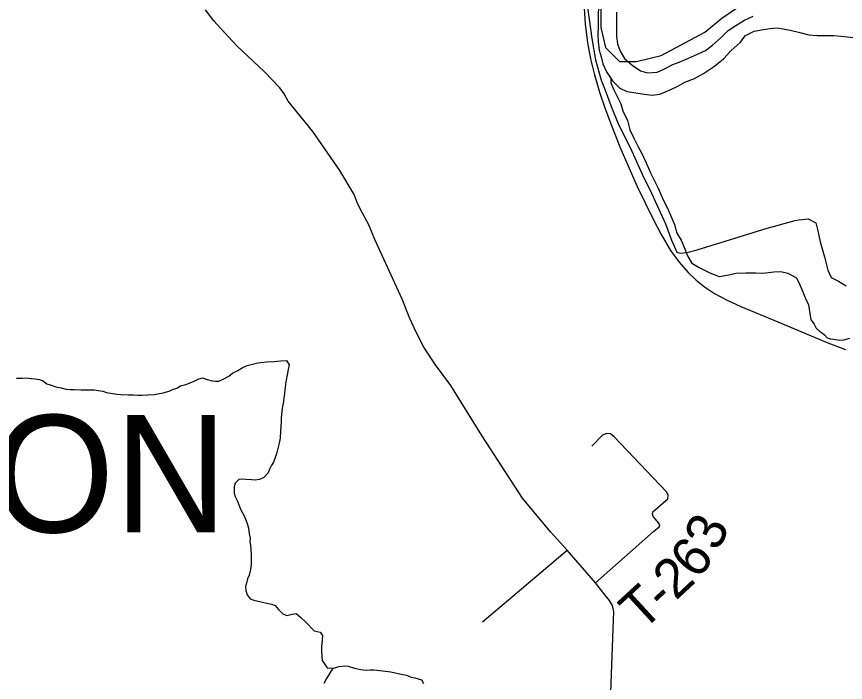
# Model space of a CAD drawing. Extents: x 0 to 34, y 0 to 22.
# Drawn here: x 7.412 to 8.015, y 17.26 to 17.744 of the extents above; entities that cross this region are included whole.
import ezdxf

# ---------------------------------------------------------------- set-up
doc = ezdxf.new("R2010")
doc.units = 0
for name, color, linetype in [('GM_X_Corporation', 7, 'Continuous'), ('GM_X_County_Road', 7, 'Continuous'), ('GM_X_Major_River', 7, 'Continuous'), ('GM_X_Minor_River', 7, 'Continuous'), ('GM_X_Rail_Line', 7, 'Continuous'), ('GM_X_Township', 7, 'Continuous'), ('GM_X_Township_Road', 7, 'Continuous'), ('GM_X_Township_Road_Text', 7, 'Continuous'), ('GM_X_Township_Text', 7, 'Continuous')]:
    doc.layers.add(name, color=color, linetype=linetype)

msp = doc.modelspace()

# ---------------------------------------------------------------- linework, layer by layer
at = {"layer": 'GM_X_Corporation'}
msp.add_lwpolyline([(7.83704, 17.80186), (7.83704, 17.73634), (7.84043, 17.72166), (7.85059, 17.71149), (7.86301, 17.71149), (7.88108, 17.71601), (7.91271, 17.73295), (7.92513, 17.74312), (7.93869, 17.75216)], dxfattribs=at)
at = {"layer": 'GM_X_County_Road'}
msp.add_lwpolyline([(7.84418, 17.24617), (7.84633, 17.30558), (7.84658, 17.31139), (7.8457, 17.31594), (7.84342, 17.31961), (7.83938, 17.32479), (7.83318, 17.3325), (7.81258, 17.35626), (7.80058, 17.36941), (7.78023, 17.39405), (7.75055, 17.43957), (7.72794, 17.47604), (7.71691, 17.49103), (7.70844, 17.5039), (7.70272, 17.51461), (7.69829, 17.52463), (7.69273, 17.53867), (7.6728, 17.58221), (7.66842, 17.59281), (7.66234, 17.60398), (7.65994, 17.60893), (7.65782, 17.61472), (7.64735, 17.63225), (7.6277, 17.66053), (7.6098, 17.68278), (7.6069, 17.68797), (7.6036, 17.69241), (7.59235, 17.70423), (7.57276, 17.7227), (7.56299, 17.73317), (7.55581, 17.74111), (7.54958, 17.74922)], dxfattribs=at)
at = {"layer": 'GM_X_Major_River'}
for points in [[(7.83529, 17.75482), (7.83505, 17.7417), (7.83515, 17.73656), (7.83486, 17.73105), (7.83515, 17.7261), (7.83599, 17.71981), (7.83723, 17.71485), (7.83865, 17.70988), (7.8412, 17.70413), (7.84563, 17.6974), (7.85102, 17.69218), (7.8559, 17.68964), (7.861, 17.68899), (7.86856, 17.68773), (7.87441, 17.68707), (7.88011, 17.68774), (7.88755, 17.69105), (7.89309, 17.69363), (7.89825, 17.6964), (7.90531, 17.69915), (7.91181, 17.70285), (7.91967, 17.70825), (7.9262, 17.71347), (7.93199, 17.71947), (7.93835, 17.72546), (7.94222, 17.73035), (7.94872, 17.73367)], [(7.84841, 17.74739), (7.8485, 17.74187), (7.84838, 17.73522), (7.84847, 17.7297), (7.84914, 17.72436), (7.85112, 17.71901), (7.85425, 17.71382), (7.85984, 17.70879), (7.86602, 17.7047), (7.87111, 17.70329), (7.87812, 17.70375), (7.88289, 17.70596), (7.88939, 17.70929), (7.89416, 17.71111), (7.90084, 17.71386), (7.90733, 17.71681), (7.91325, 17.71957), (7.91824, 17.7233), (7.92478, 17.72928), (7.92979, 17.73415), (7.93516, 17.73769), (7.94148, 17.74158), (7.94797, 17.74453)], [(7.94872, 17.73367), (7.95537, 17.7349), (7.96012, 17.73559), (7.96562, 17.73607), (7.97487, 17.73441), (7.98184, 17.73259), (7.98844, 17.73097), (7.99449, 17.73049), (8.00055, 17.7304), (8.00642, 17.7305), (8.01172, 17.73004), (8.03723, 17.72736)]]:
    msp.add_lwpolyline(points, dxfattribs=at)
at = {"layer": 'GM_X_Minor_River'}
for points in [[(7.84445, 17.69918), (7.84448, 17.69604), (7.84645, 17.69088), (7.85155, 17.68073), (7.85315, 17.67557), (7.85661, 17.66868), (7.85817, 17.66182), (7.86108, 17.65569), (7.86417, 17.64957), (7.86691, 17.64458), (7.87018, 17.63788), (7.87325, 17.63061), (7.87616, 17.62467), (7.87889, 17.61931), (7.8816, 17.61262), (7.88615, 17.60362), (7.8885, 17.59807), (7.89067, 17.5931), (7.89243, 17.5868), (7.89555, 17.58162), (7.89807, 17.57531), (7.90005, 17.57034), (7.90335, 17.56497), (7.90859, 17.56183), (7.91628, 17.55789), (7.92305, 17.55529), (7.93028, 17.55648), (7.93523, 17.55752), (7.94263, 17.55795), (7.94945, 17.55781), (7.95494, 17.55771), (7.96292, 17.55869), (7.96804, 17.55878), (7.97313, 17.55754), (7.97931, 17.5542), (7.98186, 17.54903), (7.98403, 17.54406), (7.98583, 17.53928), (7.988, 17.53449), (7.98978, 17.52374)], [(7.98978, 17.52374), (7.9909, 17.52219), (7.9922, 17.52046), (7.99367, 17.51758), (7.99611, 17.51545), (7.99836, 17.51389), (7.99986, 17.51272), (8.00173, 17.51059), (8.00419, 17.50998), (8.00665, 17.50956), (8.01044, 17.50892), (8.01368, 17.50924), (8.01807, 17.51031)], [(7.41214, 17.48118), (7.41632, 17.48129), (7.41937, 17.48143), (7.42278, 17.48099), (7.42563, 17.48075), (7.42885, 17.48031), (7.4315, 17.47931), (7.43431, 17.47717), (7.43677, 17.47637), (7.44093, 17.47497), (7.44472, 17.47414), (7.44831, 17.47331), (7.45135, 17.47307), (7.4542, 17.47302), (7.45914, 17.47274), (7.46275, 17.47268), (7.46541, 17.47282), (7.46864, 17.47277), (7.47168, 17.47234), (7.4749, 17.47171), (7.47774, 17.4709), (7.48513, 17.46963), (7.48836, 17.46938), (7.49329, 17.4691), (7.49729, 17.46903), (7.50032, 17.46879), (7.50337, 17.46893), (7.50774, 17.46904), (7.51231, 17.46934), (7.51898, 17.47056), (7.52318, 17.47181), (7.52568, 17.4731), (7.52873, 17.474), (7.53142, 17.47566), (7.53543, 17.47654), (7.54098, 17.47873), (7.54482, 17.48075), (7.54749, 17.48147), (7.55089, 17.48027), (7.55449, 17.47944), (7.55695, 17.47902), (7.55943, 17.47916), (7.56249, 17.48044), (7.56671, 17.48265), (7.56922, 17.48489), (7.57305, 17.48691), (7.57632, 17.48876), (7.57996, 17.49041), (7.58759, 17.49236), (7.59426, 17.4932), (7.59959, 17.49349), (7.60435, 17.49397), (7.60853, 17.49409), (7.61038, 17.49102), (7.60975, 17.4876), (7.60933, 17.48495), (7.60808, 17.4785), (7.60722, 17.47281), (7.60699, 17.47015), (7.60655, 17.46674), (7.60611, 17.46313), (7.60548, 17.45953), (7.60478, 17.45231), (7.60455, 17.44985), (7.6043, 17.44605)], [(7.6043, 17.44605), (7.60425, 17.443), (7.60397, 17.43768), (7.60315, 17.43409), (7.60252, 17.43105), (7.6013, 17.42613), (7.59911, 17.42008), (7.59735, 17.41745), (7.59617, 17.415), (7.59518, 17.41235), (7.59208, 17.40899), (7.58901, 17.40752), (7.58577, 17.40719), (7.58311, 17.40724), (7.57913, 17.40769), (7.57647, 17.40774), (7.574, 17.40759), (7.5711, 17.40479), (7.57048, 17.40233), (7.57059, 17.39757), (7.57112, 17.39509), (7.5726, 17.3924), (7.57533, 17.38551), (7.57773, 17.38109), (7.57919, 17.37745), (7.5801, 17.37496), (7.58081, 17.3721), (7.5815, 17.36809), (7.58202, 17.36485), (7.58198, 17.36238), (7.58231, 17.35971), (7.58263, 17.35628), (7.58277, 17.35323), (7.58291, 17.35038), (7.58283, 17.34562), (7.5824, 17.34221), (7.58138, 17.33804), (7.58019, 17.3354), (7.57937, 17.33218), (7.57876, 17.32972), (7.57909, 17.32686), (7.57999, 17.3238), (7.58203, 17.32072), (7.58487, 17.31972), (7.59434, 17.31766), (7.59755, 17.31684), (7.6002, 17.31584), (7.60262, 17.31295), (7.6058, 17.30985), (7.60882, 17.30865), (7.61264, 17.30954), (7.61569, 17.31006), (7.61906, 17.30714), (7.62262, 17.30385), (7.62859, 17.29747), (7.63314, 17.29663), (7.63462, 17.29413), (7.63456, 17.29071), (7.6341, 17.28615), (7.63405, 17.28311), (7.63417, 17.27873), (7.6345, 17.27606), (7.63617, 17.27356), (7.63802, 17.27068), (7.64296, 17.2704), (7.64659, 17.27148), (7.65078, 17.27197), (7.65344, 17.27174), (7.65798, 17.27032), (7.66271, 17.26929), (7.66651, 17.26904), (7.66936, 17.26918), (7.67202, 17.26913), (7.67658, 17.26867), (7.68056, 17.26822), (7.68436, 17.26777), (7.69193, 17.26593), (7.69591, 17.26529), (7.69931, 17.2639), (7.70196, 17.26328), (7.70669, 17.26186), (7.70816, 17.25918)], [(7.6423, 17.27044), (7.6377, 17.26288), (7.63574, 17.2593)]]:
    msp.add_lwpolyline(points, dxfattribs=at)
at = {"layer": 'GM_X_Rail_Line'}
msp.add_lwpolyline([(7.82399, 17.76579), (7.82574, 17.73901), (7.82748, 17.72523), (7.82965, 17.71342), (7.83224, 17.70272), (7.83623, 17.68922), (7.84007, 17.67775), (7.84476, 17.66489), (7.85084, 17.64943), (7.86357, 17.62062), (7.87518, 17.59685), (7.88063, 17.58622), (7.88769, 17.57412), (7.89399, 17.56552), (7.9007, 17.55804), (7.90636, 17.55251), (7.91259, 17.54762), (7.91986, 17.54293), (7.92895, 17.53804), (7.93902, 17.53342), (7.9658, 17.52223), (8.00216, 17.50699), (8.0151, 17.50209)], dxfattribs=at)
at = {"layer": 'GM_X_Township'}
msp.add_lwpolyline([(7.83704, 17.80186), (7.83704, 17.73634), (7.84043, 17.72166), (7.85059, 17.71149), (7.86301, 17.71149), (7.88108, 17.71601), (7.91271, 17.73295), (7.92513, 17.74312), (7.93869, 17.75216)], dxfattribs=at)
at = {"layer": 'GM_X_Township_Road'}
msp.add_line((7.75099, 17.30412), (7.81258, 17.35626), dxfattribs=at)
for points in [[(7.82701, 17.75432), (7.82867, 17.7423), (7.83054, 17.72819), (7.83323, 17.71264), (7.83739, 17.69791), (7.84029, 17.69065), (7.84443, 17.67966), (7.85004, 17.66576), (7.85875, 17.64855), (7.86269, 17.63942), (7.86725, 17.62967), (7.87389, 17.61578), (7.88405, 17.59338), (7.88861, 17.58156), (7.89229, 17.57289), (7.89473, 17.57226), (7.89966, 17.57272), (7.90726, 17.57462), (7.95814, 17.59032), (7.97831, 17.59592), (7.98116, 17.59642), (7.98344, 17.59675), (7.98775, 17.59711), (7.99336, 17.59421), (7.99501, 17.5884), (7.99667, 17.58052), (7.99999, 17.56849), (8.00206, 17.55978), (8.0047, 17.55454), (8.00995, 17.55169), (8.01555, 17.54837)], [(7.87892, 17.3761), (7.87675, 17.37869), (7.87524, 17.38077), (7.87474, 17.38228), (7.87483, 17.38403), (7.88579, 17.39342), (7.88606, 17.39636), (7.8849, 17.39858), (7.84669, 17.43857), (7.84411, 17.44087), (7.84136, 17.44105), (7.83843, 17.43981), (7.83052, 17.43181)], [(7.83318, 17.3325), (7.87549, 17.36983), (7.8795, 17.37309), (7.87997, 17.3746), (7.87892, 17.3761)]]:
    msp.add_lwpolyline(points, dxfattribs=at)

# ---------------------------------------------------------------- texts
at = {"layer": 'GM_X_Township_Road_Text'}
for s, rotation, p in [('3', 65.9915, (7.92252, 17.35463)), ('6', 50.81625, (7.90718, 17.3341)), ('2', 43.16717, (7.8916, 17.31911)), ('T', 42.57494, (7.86714, 17.2966)), ('-', 42.68016, (7.88283, 17.31102))]:
    msp.add_text(s, height=0.02841, rotation=rotation, dxfattribs=at).set_placement(p)
at = {"layer": 'GM_X_Township_Text'}
msp.add_text('UNION', height=0.085227, rotation=0.00001, dxfattribs=at).set_placement((7.19848, 17.36918))

doc.saveas('drawing.dxf')
